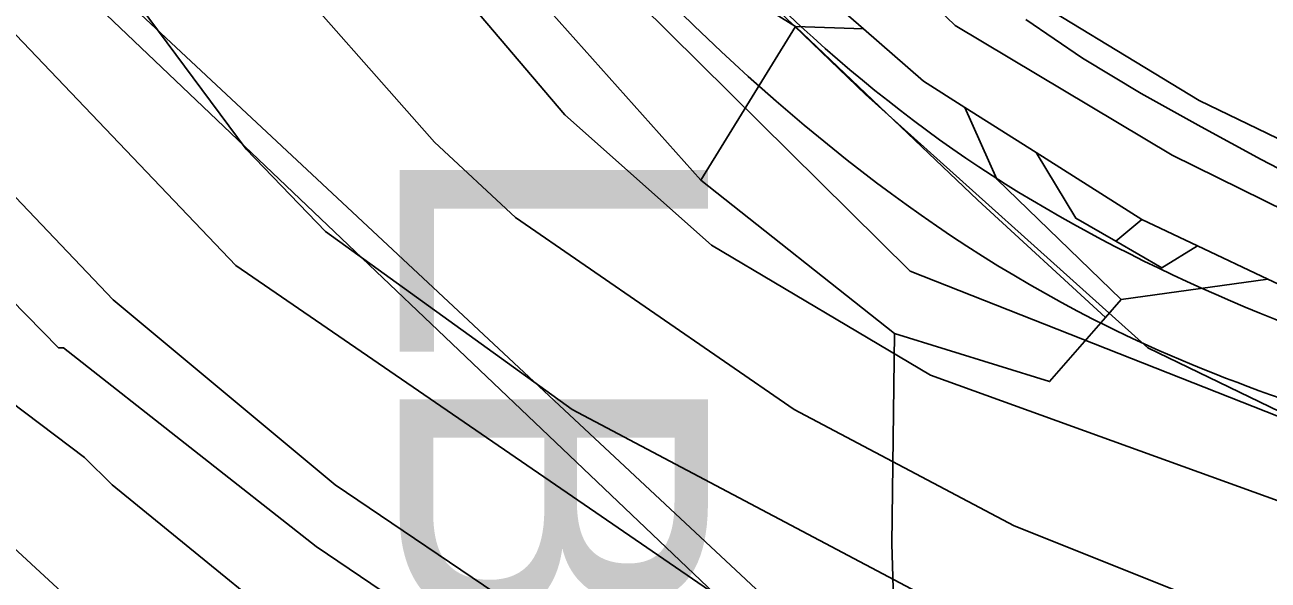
# Model space of a CAD drawing. Extents: x -510989 to -501240, y -1184665 to -1176098.
# Drawn here: x -502970.2 to -502788.7, y -1183387.9 to -1183306.9 of the extents above; entities that cross this region are included whole.
import ezdxf

# ---------------------------------------------------------------- set-up
doc = ezdxf.new("R2010")
doc.units = 0
for name, color, linetype in [('lesni_pozemek', 7, 'Continuous'), ('NAVRH_revitalizace_toku', 7, 'Continuous'), ('ostatni_plocha_x_jina_plocha', 7, 'Continuous'), ('ostatni_plocha_x_neplodna_puda', 7, 'Continuous'), ('STAV_USES', 7, 'Continuous'), ('STAV_zaplavove_uzemi', 7, 'Continuous'), ('trasovani_toku', 7, 'Continuous'), ('trvaly_travni_porost', 7, 'Continuous'), ('vodni_plocha_x_vodni_tok_v_koryt_prir_n_upr', 7, 'Continuous'), ('vrstevnice_01', 7, 'Continuous'), ('vrstevnice_02', 7, 'Continuous')]:
    doc.layers.add(name, color=color, linetype=linetype)

msp = doc.modelspace()

# ---------------------------------------------------------------- linework, layer by layer
at = {"layer": 'lesni_pozemek'}
for points in [[(-503042.68, -1183191.57), (-503019.86, -1183210.27), (-503006.01, -1183219.47), (-502984.4, -1183227.73), (-502909.58, -1183280.88), (-502897.11, -1183300.85), (-502871.55, -1183329.52), (-502843.29, -1183351.9), (-502843.67, -1183382.64), (-502842.88, -1183408.48), (-502960.71, -1183298.39), (-503016.26, -1183230.9)], [(-502909.58, -1183280.88), (-502902.16, -1183275.18), (-502884.83, -1183290.26), (-502857.71, -1183307.08), (-502871.55, -1183329.52), (-502897.11, -1183300.85)], [(-502871.55, -1183329.52), (-502857.71, -1183307.08), (-502831.11, -1183332.43), (-502812.46, -1183349.56), (-502820.63, -1183358.93), (-502843.29, -1183351.9)], [(-502810.18, -1183346.95), (-502788.77, -1183343.96), (-502772.83, -1183351.47), (-502767.31, -1183353.32), (-502767.67, -1183357.86), (-502747.34, -1183373.57), (-502766.58, -1183391.26), (-502803.45, -1183431.24), (-502828.12, -1183418.05), (-502842.88, -1183408.48), (-502843.67, -1183382.64), (-502843.29, -1183351.9), (-502820.63, -1183358.93), (-502812.46, -1183349.56)]]:
    msp.add_lwpolyline(points, close=True, dxfattribs=at)
msp.add_lwpolyline([(-502967.42, -1183296.68), (-502846.36, -1183411.96), (-502816.27, -1183431.09), (-502843.29, -1183419.62), (-502877.9, -1183400.75), (-502885.6, -1183405.3), (-502915.62, -1183392.4), (-502920.93, -1183390.24), (-502933.06, -1183406.03), (-502956.16, -1183427.07), (-502961.82, -1183432.07), (-502936.67, -1183459.71), (-502935.23, -1183466.69), (-502957.31, -1183483.34), (-502965.41, -1183495.87), (-502963.81, -1183518.02), (-502954.37, -1183552.12)], dxfattribs=at)
at = {"layer": 'NAVRH_revitalizace_toku'}
msp.add_lwpolyline([(-502889.3, -1183294.95), (-502841, -1183342.82), (-502735.29, -1183384.52), (-502624.96, -1183415.86), (-502572.61, -1183452.22), (-502555.69, -1183478.85), (-502523.99, -1183573.14), (-502492.28, -1183664.92), (-502458.49, -1183760.32), (-502413.06, -1183825.44), (-502312.6, -1183929.43), (-502238.4, -1184009.7)], dxfattribs=at)
at = {"layer": 'ostatni_plocha_x_jina_plocha'}
for points in [[(-503060.17, -1183046.85), (-503034.84, -1183077.64), (-503009.72, -1183107.8), (-502984.16, -1183138.39), (-502955.83, -1183172.25), (-502921.65, -1183212.09), (-502884.4, -1183254.29), (-502860.65, -1183281.61), (-502834.4, -1183306.92), (-502802.73, -1183325.89), (-502769.34, -1183342.35), (-502704.48, -1183361.8), (-502671.95, -1183372.49), (-502635.35, -1183384.73), (-502613.43, -1183392.06), (-502578.83, -1183410.22), (-502562.56, -1183425.06), (-502546.62, -1183443.77), (-502532.04, -1183479.25), (-502519.57, -1183517.48), (-502507.26, -1183557.11), (-502481.89, -1183631.71), (-502455.69, -1183708.5)], [(-502381.8, -1183805.24), (-502415.5, -1183766.93), (-502433.89, -1183736.3), (-502448.49, -1183705.51), (-502474.67, -1183628.5), (-502499.72, -1183552.82), (-502522.49, -1183477.39), (-502537.23, -1183443.39), (-502557.12, -1183417.28), (-502571.65, -1183403.61), (-502580.98, -1183398.78), (-502612.83, -1183383.51), (-502702.82, -1183354.57), (-502767.45, -1183333.04), (-502798.81, -1183317.9), (-502829.4, -1183299.27), (-502854.9, -1183276.03), (-502887.42, -1183239.74), (-502903.66, -1183221.12), (-502949.5, -1183166.71), (-502977.72, -1183133.02), (-503028.15, -1183070.86)], [(-502772.83, -1183351.47), (-502788.77, -1183343.96), (-502799.02, -1183339.12), (-502807.16, -1183335.28), (-502822.58, -1183325.5), (-502832.99, -1183318.9), (-502839.05, -1183315.06), (-502847.82, -1183307.41), (-502856.91, -1183299.5)]]:
    msp.add_lwpolyline(points, dxfattribs=at)
at = {"layer": 'ostatni_plocha_x_neplodna_puda'}
for points in [[(-502936.14, -1183212.13), (-502929.47, -1183219.87), (-502909.34, -1183244.96), (-502904.34, -1183256.34), (-502893.59, -1183267.58), (-502884.76, -1183279.12), (-502873.43, -1183289.95), (-502871.58, -1183291.83), (-502856.91, -1183299.5), (-502847.82, -1183307.41), (-502857.71, -1183307.08), (-502884.83, -1183290.26), (-502902.16, -1183275.18), (-502917.68, -1183261.69), (-502927.45, -1183253.19), (-502928.09, -1183250.13), (-502930.26, -1183239.91)], [(-502847.82, -1183307.41), (-502839.05, -1183315.06), (-502832.99, -1183318.9), (-502828.33, -1183329.38), (-502810.18, -1183346.95), (-502812.46, -1183349.56), (-502831.11, -1183332.43), (-502857.71, -1183307.08)], [(-502832.99, -1183318.9), (-502822.58, -1183325.5), (-502816.81, -1183335.09), (-502810.97, -1183338.44), (-502804.23, -1183342.31), (-502799.02, -1183339.12), (-502788.77, -1183343.96), (-502810.18, -1183346.95), (-502828.33, -1183329.38)], [(-502822.58, -1183325.5), (-502807.16, -1183335.28), (-502810.97, -1183338.44), (-502816.81, -1183335.09)], [(-502807.16, -1183335.28), (-502799.02, -1183339.12), (-502804.23, -1183342.31), (-502810.97, -1183338.44)]]:
    msp.add_lwpolyline(points, close=True, dxfattribs=at)
at = {"layer": 'STAV_zaplavove_uzemi'}
for points in [[(-502723.47, -1180576.88), (-502750.97, -1180610.73), (-502772.12, -1180647.75), (-502783.76, -1180692.17), (-502790.11, -1180735.54), (-502816.55, -1180769.39), (-502838.76, -1180789.49), (-502880.02, -1180813.82), (-502947.71, -1180825.45), (-502980.5, -1180833.91), (-503008.01, -1180838.14), (-503027.04, -1180827.57), (-503058.78, -1180840.26), (-503097.92, -1180865.65), (-503133.88, -1180877.28), (-503224.85, -1180888.92), (-503331.68, -1180909.01), (-503349.66, -1180914.3), (-503380.34, -1180944.98), (-503395.15, -1180996.81), (-503404.67, -1181054.99), (-503414.18, -1181088.83), (-503405.74, -1181137.71), (-503341.21, -1181192.71), (-503275.63, -1181213.86), (-503238.61, -1181228.67), (-503221.69, -1181245.6), (-503229.09, -1181273.1), (-503244.96, -1181310.12), (-503251.3, -1181333.39), (-503243.9, -1181363.01), (-503246.02, -1181393.68), (-503244.96, -1181433.88), (-503251.3, -1181477.25), (-503261.88, -1181518.5), (-503269.29, -1181530.14), (-503299, -1181579.21), (-503326.93, -1181610.62), (-503351.36, -1181638.55), (-503381.61, -1181666.47), (-503397.91, -1181682.76), (-503420.01, -1181721.16), (-503428.16, -1181736.28), (-503464.23, -1181735.12), (-503497.97, -1181758.39), (-503482.84, -1181800.28), (-503460.74, -1181841), (-503407.53, -1181883.86), (-503369.52, -1181914.83), (-503348.4, -1181945.81), (-503334.32, -1181976.78), (-503286.45, -1182017.61), (-503224.5, -1182073.92), (-503185.08, -1182121.79), (-503159.74, -1182180.92), (-503125.16, -1182269.48), (-503118.18, -1182319.52), (-503118.18, -1182384.67), (-503122.84, -1182470.78), (-503133.31, -1182562.7), (-503147.27, -1182666.25), (-503152.24, -1182800.82), (-503140.98, -1182878.25), (-503110, -1182947.24), (-503050.82, -1183014.1), (-502950.75, -1183132.78), (-502862.33, -1183242.16), (-502789.02, -1183301.5), (-502594.33, -1183372.67), (-502552.52, -1183394.35), (-502521.54, -1183433.06), (-502481.28, -1183546.12), (-502442.56, -1183663.81), (-502399.2, -1183755.19), (-502318.67, -1183838.81), (-502270.66, -1183889.92), (-502173.29, -1183977.22)], [(-502250.32, -1184002.61), (-502355.07, -1183875.41), (-502442.37, -1183790.61), (-502477.29, -1183700.82), (-502532.16, -1183578.61), (-502567.08, -1183448.91), (-502626.05, -1183402.34), (-502705.41, -1183380.59), (-502814.2, -1183349.87), (-502882.03, -1183297.39), (-502931.95, -1183237.24), (-503042.02, -1183107.97), (-503139.64, -1183018.94), (-503222.14, -1182957.59), (-503308.56, -1182839.96), (-503316.24, -1182784.92), (-503330.32, -1182756.77), (-503348.24, -1182719.65), (-503334.16, -1182651.82), (-503323.92, -1182595.5), (-503313.68, -1182526.39), (-503294.1, -1182480.5), (-503251.86, -1182396.03), (-503229.34, -1182314.37), (-503216.1, -1182227.15), (-503242.43, -1182174.5), (-503271.86, -1182129.59), (-503287.34, -1182081.58), (-503343.88, -1182028.1), (-503361.79, -1182008.91), (-503396.35, -1181952.59), (-503442.43, -1181933.39), (-503497.46, -1181888.6), (-503525.62, -1181860.44), (-503528.18, -1181837.4), (-503548.66, -1181767.01), (-503558.9, -1181729.89), (-503576.82, -1181682.53), (-503578.1, -1181621.1), (-503567.86, -1181572.46), (-503552.5, -1181536.63), (-503538.04, -1181458.36), (-503518.33, -1181411.9), (-503509.88, -1181341.51), (-503497.21, -1181207.63), (-503499.77, -1181097.56), (-503498.02, -1181031.35), (-503510.82, -1180970.85), (-503549.22, -1180952.23), (-503571.32, -1180940.6), (-503605.07, -1180937.11), (-503651.61, -1180939.44), (-503671.39, -1180917.33), (-503679.53, -1180892.89), (-503713.27, -1180871.95), (-503727.24, -1180859.15), (-503734.22, -1180833.55), (-503728.4, -1180799.81), (-503741.2, -1180770.72), (-503722.82, -1180725.17), (-503721.54, -1180703.41), (-503731.78, -1180697.01), (-503767.61, -1180699.57), (-503790.65, -1180697.01), (-503817.53, -1180697.01), (-503861.04, -1180686.77), (-503889.2, -1180675.25), (-503900.72, -1180668.85), (-503953.2, -1180679.09), (-503997.99, -1180697.01), (-504063.27, -1180722.61), (-504109.34, -1180749.49), (-504142.62, -1180776.36), (-504177.18, -1180796.84), (-504211.73, -1180817.32), (-504414.98, -1180961.5), (-504472.7, -1180998.11), (-504544.51, -1181068.5), (-504600.82, -1181143.12), (-504621.94, -1181196.62), (-504641.65, -1181267.01), (-504660.25, -1181350.62), (-504634.7, -1181398.32), (-504617.66, -1181447.72), (-504600.62, -1181492.01), (-504587, -1181548.23), (-504592.11, -1181628.29), (-504569.96, -1181682.81), (-504568.26, -1181664.07), (-504554.63, -1181621.48), (-504547.82, -1181597.63)], [(-502765.18, -1180820.83), (-502819.12, -1180854.68), (-502855.09, -1180856.79), (-502878.36, -1180851.5), (-502911.15, -1180848.33), (-502954.52, -1180870.54), (-502984.14, -1180869.48), (-503005.29, -1180861.02), (-503048.66, -1180872.66), (-503074.04, -1180895.93), (-503100.49, -1180910.74), (-503124.82, -1180934.01), (-503148.09, -1180961.51), (-503167.13, -1180991.13), (-503214.18, -1181039.04), (-503223.14, -1181058.24), (-503224.42, -1181086.39), (-503233.38, -1181129.91), (-503224.42, -1181152.95), (-503210.34, -1181174.71), (-503189.86, -1181187.51), (-503177.06, -1181216.94), (-503187.3, -1181265.58), (-503182.09, -1181326.92), (-503202.22, -1181367.18), (-503223.9, -1181396.6), (-503227, -1181422.93), (-503244.04, -1181475.59), (-503248.68, -1181509.66), (-503278.16, -1181558.16), (-503308.83, -1181601.52), (-503351.14, -1181645.95), (-503365.95, -1181659.7), (-503395.57, -1181685.09), (-503411.43, -1181722.11), (-503422.01, -1181739.03), (-503437.88, -1181747.49), (-503460.09, -1181743.26), (-503481.25, -1181748.55), (-503492.88, -1181761.25), (-503472.79, -1181803.56), (-503443.17, -1181840.58), (-503413.55, -1181857.5), (-503278.84, -1181941.97), (-503242.23, -1181977.17), (-503180.29, -1182027.85), (-503125.38, -1182098.25), (-503088.78, -1182167.23), (-503075.54, -1182217), (-503114.26, -1182162.8), (-503152.97, -1182091.56), (-503197.89, -1182048.2), (-503210.28, -1182032.71), (-503231.96, -1182021.87), (-503259.83, -1182017.22), (-503266.03, -1182021.87), (-503224.21, -1182048.2), (-503199.43, -1182076.07), (-503157.62, -1182114.79), (-503135.94, -1182159.7), (-503118.9, -1182207.71), (-503111.16, -1182251.07), (-503108.24, -1182409.43), (-503115.92, -1182478.55), (-503128.72, -1182603.98), (-503131.28, -1182696.13), (-503104.4, -1182780.6), (-503071.45, -1182869.91), (-503052.71, -1182886.94), (-502977.76, -1182944.86), (-502838.07, -1183047.07), (-502664.31, -1183174.84), (-502563.8, -1183270.24), (-502485.44, -1183353.71), (-502446.26, -1183432.07), (-502383.48, -1183571.46), (-502315.46, -1183658.04), (-502253.62, -1183724), (-502158.8, -1183808.51), (-502045.43, -1183923.94), (-501930, -1184016.7), (-501793.89, -1184089.91), (-501746.5, -1184127.32), (-501709.09, -1184197.15)], [(-502226.81, -1183999.33), (-502311.75, -1183908.57), (-502419.96, -1183792.22), (-502451.37, -1183739.86), (-502483.95, -1183647.94), (-502521.19, -1183547.88), (-502550.27, -1183461.78), (-502572.38, -1183429.2), (-502656.85, -1183386.44), (-502768.21, -1183357), (-502834.76, -1183325), (-502889.79, -1183272.53), (-502938.43, -1183213.65), (-503042.23, -1183094.94), (-503121.07, -1183000.61), (-503188.65, -1182909.1), (-503198.5, -1182830.26), (-503192.9, -1182654.04), (-503169.63, -1182457.41), (-503165.02, -1182331.94), (-503174.64, -1182244.43), (-503211.18, -1182165.58), (-503248.68, -1182104.04), (-503298.6, -1182058.14), (-503358.04, -1182010.06), (-503388.64, -1181959.36), (-503422.73, -1181920.9), (-503472.56, -1181875.44), (-503525.05, -1181800.26), (-503528.23, -1181753.72), (-503520.82, -1181644.77), (-503514.48, -1181592.94), (-503470.14, -1181471.68), (-503458.61, -1181430.33), (-503465.34, -1181377.45), (-503493.67, -1181297.01), (-503493.67, -1181272.57), (-503489.02, -1181233.01), (-503455.28, -1181146.91), (-503458.77, -1181102.69), (-503461.1, -1181050.33), (-503461.1, -1181016.59), (-503465.75, -1180995.65), (-503478.55, -1180979.36)]]:
    msp.add_spline(points, degree=3, dxfattribs=at)
at = {"layer": 'trasovani_toku'}
for p, q in [((-502815.81, -1183311.69), (-502824.08, -1183306.06)), ((-502807.27, -1183316.89), (-502815.81, -1183311.69)), ((-502798.52, -1183321.74), (-502807.27, -1183316.89)), ((-502789.73, -1183326.49), (-502798.52, -1183321.74)), ((-502780.88, -1183331.15), (-502789.73, -1183326.49))]:
    msp.add_line(p, q, dxfattribs=at)
at = {"layer": 'trvaly_travni_porost'}
for points in [[(-503105.62, -1183060.44), (-503098.4, -1183083.16), (-503093.21, -1183104.16), (-503087.95, -1183125.08), (-503074.48, -1183146.09), (-503042.68, -1183191.57), (-503016.26, -1183230.9), (-502960.71, -1183298.39), (-502842.88, -1183408.48), (-502828.12, -1183418.05), (-502803.45, -1183431.24), (-502783.36, -1183441.45)], [(-502765.91, -1183463.44), (-502789.41, -1183446.51), (-502796.6, -1183442.04), (-502816.27, -1183431.09), (-502846.36, -1183411.96), (-502967.42, -1183296.68), (-503001.88, -1183255.08), (-503026.14, -1183227.5), (-503042.91, -1183197.57), (-503095.45, -1183124.13), (-503104.91, -1183091.11), (-503108.64, -1183078.09), (-503113.2, -1183062.45)]]:
    msp.add_lwpolyline(points, dxfattribs=at)
at = {"layer": 'vodni_plocha_x_vodni_tok_v_koryt_prir_n_upr'}
for points in [[(-502455.69, -1183708.5), (-502481.89, -1183631.71), (-502507.26, -1183557.11), (-502519.57, -1183517.48), (-502532.04, -1183479.25), (-502546.62, -1183443.77), (-502562.56, -1183425.06), (-502578.83, -1183410.22), (-502613.43, -1183392.06), (-502635.35, -1183384.73), (-502671.95, -1183372.49), (-502704.48, -1183361.8), (-502769.34, -1183342.35), (-502802.73, -1183325.89), (-502834.4, -1183306.92), (-502860.65, -1183281.61), (-502884.4, -1183254.29), (-502921.65, -1183212.09), (-502955.83, -1183172.25), (-502984.16, -1183138.39), (-503009.72, -1183107.8), (-503034.84, -1183077.64), (-503060.17, -1183046.85)], [(-503028.15, -1183070.86), (-502977.72, -1183133.02), (-502949.5, -1183166.71), (-502903.66, -1183221.12), (-502887.42, -1183239.74), (-502854.9, -1183276.03), (-502829.4, -1183299.27), (-502798.81, -1183317.9), (-502767.45, -1183333.04), (-502702.82, -1183354.57), (-502612.83, -1183383.51), (-502580.98, -1183398.78), (-502571.65, -1183403.61), (-502557.12, -1183417.28), (-502537.23, -1183443.39), (-502522.49, -1183477.39), (-502499.72, -1183552.82), (-502474.67, -1183628.5), (-502448.49, -1183705.51), (-502433.89, -1183736.3), (-502415.5, -1183766.93), (-502381.8, -1183805.24)]]:
    msp.add_lwpolyline(points, dxfattribs=at)
at = {"layer": 'vrstevnice_01'}
for points in [[(-502607.41, -1183496.74), (-502616.09, -1183485), (-502640.69, -1183467), (-502670.31, -1183453), (-502691, -1183444), (-502697, -1183443), (-502715.81, -1183436), (-502755.31, -1183412), (-502793.31, -1183393), (-502825.81, -1183380), (-502857.91, -1183363), (-502898.59, -1183335), (-502910.41, -1183324), (-502935.09, -1183296), (-502961.81, -1183262), (-502978.41, -1183246), (-503005.69, -1183230), (-503056.41, -1183207), (-503105.59, -1183182), (-503139.19, -1183160), (-503155.5, -1183147), (-503163, -1183139), (-503183.69, -1183112), (-503256.48, -1183004.03)], [(-502457.19, -1183694), (-502523.69, -1183551), (-502583.19, -1183458), (-502624.09, -1183417), (-502687, -1183391), (-502758.81, -1183377), (-502806.31, -1183354), (-502847.5, -1183317), (-502899.41, -1183267), (-502954.31, -1183211), (-502979.19, -1183193), (-503031.19, -1183162), (-503042.41, -1183154), (-503078.81, -1183120), (-503096, -1183100), (-503126.69, -1183062)], [(-503213.91, -1183153), (-503144, -1183214), (-503125.09, -1183225), (-503099.5, -1183235), (-503059.69, -1183247), (-503031.81, -1183257), (-503015.59, -1183267), (-503008.81, -1183272), (-502977.59, -1183302), (-502939.41, -1183342), (-502863.59, -1183394), (-502732.31, -1183464), (-502692.5, -1183488), (-502680, -1183496), (-502657.31, -1183516), (-502639.31, -1183536), (-502609.81, -1183578), (-502600.5, -1183596), (-502583.41, -1183636), (-502555.31, -1183691)], [(-502610.91, -1183696), (-502615.91, -1183673), (-502623.19, -1183650), (-502629.81, -1183634), (-502638.19, -1183619), (-502657.81, -1183594), (-502672.81, -1183572), (-502703.5, -1183535), (-502743.91, -1183497), (-502759.81, -1183484), (-502784.5, -1183466), (-502872.19, -1183419), (-502890.81, -1183408), (-502927.69, -1183383), (-502964.59, -1183354), (-502965.31, -1183354), (-503007.5, -1183311), (-503022.19, -1183298), (-503033.5, -1183291), (-503059.69, -1183284), (-503102.5, -1183270), (-503164.41, -1183247)], [(-502680.19, -1183709), (-502686.41, -1183668), (-502697.31, -1183639), (-502703.69, -1183625), (-502713.81, -1183609), (-502724.81, -1183594), (-502730, -1183588), (-502736.09, -1183580), (-502755.81, -1183556), (-502783.09, -1183529), (-502830.5, -1183488), (-502868.59, -1183460), (-502895, -1183443), (-502936.19, -1183413), (-502958.09, -1183395), (-502962.31, -1183392), (-503027.31, -1183332), (-503043.31, -1183321), (-503081.81, -1183309), (-503121.5, -1183294), (-503127.5, -1183293), (-503130.09, -1183292), (-503160.81, -1183286)]]:
    msp.add_lwpolyline(points, dxfattribs=at)
at = {"layer": 'vrstevnice_02'}
for points in [[(-503182.91, -1183053), (-503148.81, -1183102), (-503117.69, -1183138), (-503102.91, -1183151), (-503072.41, -1183171), (-503033.91, -1183192), (-503010.31, -1183202), (-502978.69, -1183217), (-502964, -1183229), (-502938.91, -1183256), (-502907.5, -1183301), (-502891.41, -1183320), (-502870, -1183339), (-502838, -1183358), (-502782.69, -1183378)], [(-503170.41, -1183163), (-503137.5, -1183191), (-503123.91, -1183199), (-503052.69, -1183231), (-503034.41, -1183238), (-503016.31, -1183246), (-502994.41, -1183260), (-502976.69, -1183276), (-502962.41, -1183292), (-502937.91, -1183325), (-502926.31, -1183337), (-502890.31, -1183363), (-502837.41, -1183391), (-502835, -1183394), (-502751.59, -1183440)], [(-503170.09, -1183217), (-503157.31, -1183226), (-503127.69, -1183239), (-503079.41, -1183258), (-503020.41, -1183283), (-503012.5, -1183289), (-502957.31, -1183347), (-502924.91, -1183374), (-502898.31, -1183392), (-502857.69, -1183413), (-502775.81, -1183453), (-502764.5, -1183459), (-502747.5, -1183473), (-502733.41, -1183481), (-502693.41, -1183511), (-502678.81, -1183525), (-502656.69, -1183551), (-502637.69, -1183577), (-502624.09, -1183599), (-502611.31, -1183629), (-502605.91, -1183646), (-502578.5, -1183715)], [(-503168.81, -1183266), (-503137.81, -1183274), (-503084.41, -1183294), (-503044.69, -1183303), (-503038.81, -1183305), (-503024.69, -1183314), (-502996, -1183344), (-502961.5, -1183370), (-502957.5, -1183374), (-502921.91, -1183403), (-502880.19, -1183433), (-502842.69, -1183456), (-502833.41, -1183461), (-502794.19, -1183488), (-502754.09, -1183523), (-502724, -1183553), (-502696.31, -1183587), (-502663.19, -1183645), (-502657.59, -1183658), (-502650.5, -1183683)]]:
    msp.add_lwpolyline(points, dxfattribs=at)

# ---------------------------------------------------------------- texts
at = {"layer": 'STAV_USES'}
msp.add_text('LB', height=45, rotation=270, dxfattribs=at).set_placement((-502915.5, -1183323.12))

doc.saveas('drawing.dxf')
